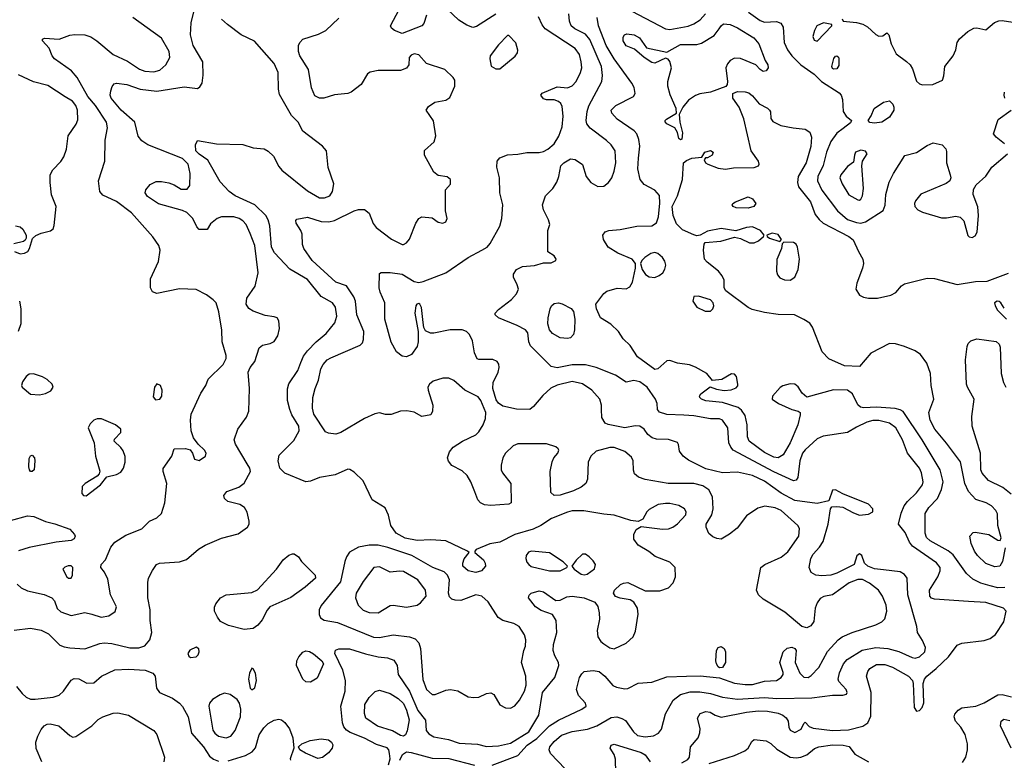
# Model space of a CAD drawing. Extents: x 1173029 to 1307123, y 522559 to 678521.
# Tile 512 of 623: x 1236252 to 1242798, y 643935 to 648856. Entities that reach past the tile are written whole.
import ezdxf

# ---------------------------------------------------------------- set-up
doc = ezdxf.new("R2010")
doc.units = 0

msp = doc.modelspace()

# ---------------------------------------------------------------- linework, layer by layer
at = {"layer": '0CON10XD'}
for points in [[(1236215, 644800.8), (1236325, 644812.9), (1236395, 644800.7), (1236442.9, 644775), (1236520.4, 644700.4), (1236548.1, 644688.1), (1236585, 644681.8), (1236685, 644675.4), (1236785, 644710.9), (1236815, 644715.4), (1236865, 644711.2), (1236985, 644682.7), (1237045, 644681.8), (1237084.7, 644695.3), (1237118.2, 644735), (1237131.1, 644785), (1237120.5, 644865), (1237120, 644935), (1237104.6, 645014.6), (1237103.9, 645116.1), (1237108.8, 645145), (1237135, 645195.8), (1237162.5, 645235), (1237182.5, 645245), (1237315, 645252.9), (1237361.2, 645268.8), (1237442.1, 645337.9), (1237485.3, 645364.7), (1237595, 645410.4), (1237705, 645440), (1237766.4, 645483.6), (1237778.8, 645505), (1237779.1, 645525), (1237765, 645583.8), (1237748.1, 645615), (1237715.3, 645635.3), (1237636.2, 645655), (1237614.5, 645674.5), (1237609.2, 645695), (1237629.1, 645720.9), (1237709.8, 645750.2), (1237745, 645777.5), (1237786.2, 645855), (1237782.1, 645875), (1237764.6, 645905), (1237687.9, 646035), (1237678.8, 646065), (1237703.1, 646135), (1237761.2, 646215), (1237776.7, 646255), (1237780.4, 646405), (1237771.8, 646515), (1237785, 646544.2), (1237816.4, 646585), (1237845, 646676.7), (1237865.6, 646694.4), (1237917.5, 646705), (1237945, 646718.8), (1237968, 646755), (1237980, 646805), (1237976, 646855), (1237964.1, 646874.1), (1237945, 646882.5), (1237885, 646889.5), (1237805, 646919.2), (1237776.7, 646936.7), (1237758.5, 646965), (1237761.8, 647005), (1237817.7, 647085), (1237837.5, 647175), (1237816.2, 647356.2), (1237785.6, 647435), (1237757.1, 647495), (1237735, 647519.2), (1237711.2, 647535), (1237675, 647545.5), (1237595, 647545.6), (1237564.3, 647535.7), (1237520.7, 647499.3), (1237498.3, 647461.7), (1237445, 647462.5), (1237429.3, 647479.3), (1237403.3, 647535), (1237364.1, 647574.1), (1237335, 647589.2), (1237175, 647633.5), (1237101.9, 647681.9), (1237087.1, 647705), (1237090.8, 647725), (1237119.7, 647760.3), (1237159.7, 647780.3), (1237195, 647781.1), (1237245, 647771.5), (1237279.6, 647759.6), (1237325, 647730.8), (1237365, 647728.8), (1237382.5, 647755), (1237386.2, 647835), (1237372.4, 647895), (1237335, 647934), (1237105, 648025.5), (1237065, 648050.6), (1237041.1, 648081.1), (1237017.8, 648175), (1236926.4, 648255), (1236860, 648335), (1236854.6, 648355), (1236857.6, 648382.4), (1236867.8, 648412.2), (1236880.7, 648429.3), (1236895, 648434.3), (1236964.5, 648425.5), (1237054.3, 648394.3), (1237165, 648380.9), (1237345, 648408.8), (1237435, 648398.6), (1237451.1, 648408.9), (1237464.5, 648435), (1237472.6, 648487.4), (1237469.5, 648575), (1237405.7, 648685), (1237387.1, 648755), (1237391.4, 648835), (1237438.2, 649025)], [(1238956.7, 648885), (1238940.3, 648829.7), (1238925.4, 648814.6), (1238795, 648764.5), (1238743.8, 648785), (1238725, 648800), (1238718.6, 648815), (1238775, 648922.9)], [(1239418.4, 648891.6), (1239289.9, 648810.1), (1239265, 648804.6), (1239225, 648819.2), (1239171.7, 648851.7), (1239095, 648926.9)], [(1240655, 643918.9), (1240695, 643940), (1240704.4, 643955), (1240711.9, 644025), (1240762.9, 644085), (1240775, 644117.5), (1240776.4, 644146.4), (1240758.8, 644215), (1240776.7, 644245), (1240815, 644260), (1240842.5, 644255), (1240875.5, 644235.5), (1240915, 644221.9), (1241085, 644255.2), (1241165, 644264.3), (1241225, 644261.7), (1241295, 644247.5), (1241325.9, 644235.9), (1241348.2, 644218.2), (1241361.1, 644195), (1241365.7, 644155), (1241374.3, 644135), (1241405, 644120.6), (1241448.7, 644141.3), (1241465, 644180), (1241475, 644187.5), (1241500, 644160), (1241527.6, 644147.6), (1241655, 644133.8), (1241763.5, 644136.5), (1241857.3, 644162.7), (1241891.5, 644185), (1241911.4, 644228.6), (1241913.3, 644385), (1241881.8, 644495), (1241890.4, 644525), (1241905, 644545.6), (1241948.5, 644571.5), (1242005, 644570.9), (1242055, 644554.1), (1242162.2, 644495), (1242187.1, 644465), (1242192.9, 644445), (1242200, 644285), (1242215, 644262.5), (1242235, 644266.7), (1242251.2, 644285), (1242262.7, 644317.3), (1242258.8, 644445), (1242267.5, 644475), (1242282.9, 644495), (1242345.2, 644544.8), (1242427.3, 644622.7), (1242485, 644699.4), (1242516.1, 644713.9), (1242665, 644730.8), (1242705.3, 644744.7), (1242738.6, 644771.4), (1242794, 644855), (1242811.2, 644925), (1242793.3, 644945), (1242675, 644984), (1242559.3, 644990.7), (1242335, 645005.5), (1242315, 645012.2), (1242302.5, 645025), (1242301.2, 645065), (1242356.5, 645155), (1242371.8, 645195), (1242372.5, 645215), (1242346.4, 645246.4), (1242187.5, 645357.5), (1242168.6, 645385), (1242139.5, 645449.5), (1242095.5, 645505), (1242112.3, 645577.7), (1242132.1, 645625), (1242154.8, 645655.2), (1242215, 645711.5), (1242253.8, 645765), (1242259.2, 645785), (1242248.2, 645845), (1242233.8, 645875), (1242155.5, 645975), (1242121.8, 646065), (1242078, 646145), (1242035, 646175.2), (1241963.7, 646193.7), (1241925, 646192.6), (1241885, 646180.7), (1241815, 646149.3), (1241755, 646113.2), (1241595, 646088.8), (1241555, 646070.4), (1241475, 645998.9), (1241456.5, 645975), (1241439.4, 645925), (1241425.6, 645814.4), (1241415, 645796.2), (1241397, 645793), (1241265, 645850.7), (1240996, 645996), (1240980, 646015), (1240967.9, 646045), (1240959.5, 646145), (1240925, 646194.6), (1240905, 646202.9), (1240845, 646203.4), (1240735, 646222.8), (1240667.2, 646227.2), (1240555, 646231.8), (1240505, 646248.8), (1240492, 646265), (1240490, 646305), (1240478.6, 646335), (1240422.9, 646415), (1240375, 646450.4), (1240335, 646458.2), (1240285, 646448), (1240213.6, 646493.6), (1240084.7, 646544.7), (1240015, 646562.1), (1239925, 646562.4), (1239825, 646542.7), (1239785, 646551.9), (1239649.2, 646689.2), (1239637.5, 646715), (1239631.5, 646775), (1239615.6, 646795), (1239559.2, 646825), (1239436.2, 646875), (1239413.8, 646895), (1239414, 646905), (1239435, 646930), (1239523.1, 646996.9), (1239555.6, 647035), (1239568.1, 647065), (1239560.6, 647095), (1239535.8, 647145), (1239535.8, 647165), (1239554.4, 647195.6), (1239595, 647215.8), (1239675, 647222.9), (1239735, 647241.2), (1239785, 647241.2), (1239817.5, 647255), (1239820, 647265), (1239805, 647286.7), (1239763.6, 647313.6), (1239763.8, 647455), (1239776, 647495), (1239768, 647525), (1239735, 647592.5), (1239729.2, 647625), (1239748.8, 647685), (1239796.2, 647733.8), (1239823.6, 647776.4), (1239837.1, 647815), (1239849.4, 647885), (1239869.4, 647905), (1239915, 647931.8), (1239945, 647927.5), (1239994.5, 647894.5), (1240018.1, 647815), (1240048.6, 647775), (1240095, 647747.8), (1240135, 647750.6), (1240167.5, 647775), (1240188.9, 647805), (1240205, 647850), (1240215.4, 647905), (1240211.2, 647985), (1240185.5, 648025), (1240153.7, 648053.7), (1240045.6, 648135), (1240023.6, 648165), (1240018.8, 648185), (1240025.4, 648245.4), (1240036.6, 648283.4), (1240121.5, 648445), (1240126.7, 648485), (1240121.2, 648545), (1240043.3, 648725), (1240015, 648758.8), (1239944.1, 648794.1), (1239919.6, 648815), (1239908.2, 648845), (1239902.7, 648895)], [(1240322.6, 648912.6), (1240545, 648794.7), (1240575, 648791.8), (1240696.2, 648813.8), (1240735, 648827.3), (1240776, 648854), (1240811.5, 648895)], [(1241097.8, 648905), (1241175, 648851.2), (1241205, 648839.2), (1241284.3, 648844.3), (1241312.7, 648832.7), (1241327.3, 648807.3), (1241335.4, 648705), (1241355.9, 648655.9), (1241385, 648615.6), (1241445, 648556.5), (1241533.3, 648493.3), (1241584, 648445), (1241700, 648370), (1241714, 648355), (1241722.5, 648325), (1241728, 648245), (1241746.2, 648215), (1241782.5, 648185), (1241775, 648170), (1241726.4, 648133.6), (1241685, 648102.9), (1241645, 648047.1), (1241615.9, 647975), (1241593.9, 647886.1), (1241559.3, 647815), (1241556.6, 647785), (1241585, 647722.5), (1241689.3, 647585), (1241755, 647528.2), (1241815, 647507.5), (1241845, 647504.2), (1241875, 647512.8), (1241991.9, 647588.1), (1242006.7, 647623.3), (1242009.6, 647695), (1242032.9, 647777.1), (1242061.8, 647835), (1242137.5, 647952.5), (1242215, 647974.4), (1242285, 648020), (1242325, 648036.7), (1242385.5, 648025.5), (1242408.7, 647998.7), (1242415, 647980), (1242414.4, 647905), (1242439.2, 647825), (1242442.5, 647805), (1242436, 647785), (1242412.1, 647767.9), (1242243.1, 647696.9), (1242208.6, 647651.4), (1242201.8, 647635), (1242203.5, 647615), (1242223.1, 647593.1), (1242255, 647576.2), (1242380.2, 647540.2), (1242415, 647538.5), (1242475, 647550), (1242505, 647543.5), (1242528.5, 647518.5), (1242555, 647421.2), (1242565, 647412.5), (1242585, 647408.6), (1242605, 647420.8), (1242618.2, 647445), (1242626.8, 647555), (1242623.3, 647613.3), (1242591.1, 647695), (1242592.4, 647727.6), (1242612, 647758), (1242675, 647816), (1242716, 647875), (1242818.6, 647965)], [(1236845, 644894.4), (1236887, 644923), (1236895.5, 644955), (1236856.5, 645035), (1236839.3, 645139.3), (1236816, 645185), (1236791.2, 645215), (1236793.8, 645235), (1236823.2, 645266.8), (1236858.5, 645351.5), (1236884.5, 645385.5), (1236958.3, 645431.7), (1237065, 645472.5), (1237115, 645522.9), (1237165, 645545.7), (1237195.4, 645574.6), (1237216.9, 645645), (1237230.4, 645775), (1237205.7, 645855), (1237205.7, 645874.3), (1237263.8, 645955), (1237280, 646005), (1237355, 646007.1), (1237385, 645998.8), (1237401.2, 645975), (1237415, 645936.7), (1237445, 645928), (1237486.7, 645955), (1237491.2, 645975), (1237481.2, 645995), (1237440, 646035), (1237408.1, 646078.1), (1237391.4, 646125), (1237386.9, 646195), (1237392.2, 646235), (1237456.7, 646375), (1237489.2, 646425), (1237505, 646466.7), (1237604.7, 646565.3), (1237625.5, 646605), (1237625.3, 646625.3), (1237599.6, 646715), (1237596.6, 646793.4), (1237576.5, 646915), (1237557.8, 646975), (1237539.4, 646995), (1237495, 647027.3), (1237425, 647063.6), (1237315, 647068.5), (1237165, 647037.1), (1237135, 647048.8), (1237122.5, 647075), (1237122.9, 647135), (1237175, 647250), (1237185.5, 647325), (1237177.5, 647355), (1237137.5, 647412.5), (1236995, 647572.5), (1236895, 647648.5), (1236805, 647689.4), (1236784.4, 647715), (1236775.7, 647785), (1236819.2, 647915), (1236820, 648055), (1236836.6, 648136.6), (1236830.4, 648175), (1236755.4, 648285), (1236706.2, 648345), (1236635, 648472.7), (1236596.1, 648516.1), (1236484.5, 648595), (1236469.1, 648615), (1236447.6, 648667.6), (1236403.3, 648715), (1236403.8, 648726.2), (1236417, 648733), (1236515, 648726.2), (1236585, 648753.3), (1236618.3, 648758.3), (1236685, 648754.7), (1236725, 648741.6), (1236765, 648716.1), (1236875, 648624.6), (1236969.3, 648579.3), (1237048.2, 648528.2), (1237085, 648513.9), (1237145, 648508.5), (1237185, 648520.9), (1237224.7, 648555.3), (1237249.6, 648605), (1237246.2, 648645), (1237195, 648733.6), (1237005, 648870.6)], [(1238718.8, 645495), (1238704.5, 645564.5), (1238681.7, 645611.7), (1238595, 645666.7), (1238535, 645792), (1238475, 645850), (1238447.9, 645867.9), (1238435, 645870), (1238348.9, 645831.1), (1238245, 645814.7), (1238185, 645789.6), (1238155, 645784.6), (1238015, 645842.5), (1237981.9, 645875), (1237971.1, 645925), (1237977.8, 645962.2), (1238075, 646060.6), (1238110.9, 646125), (1238108.2, 646155), (1238060.9, 646230.9), (1238048.2, 646265), (1238033.8, 646325), (1238032.2, 646402.2), (1238042.6, 646437.4), (1238102.2, 646525), (1238121.3, 646578.7), (1238140.2, 646619.8), (1238165.5, 646655), (1238223.6, 646716.4), (1238290, 646770), (1238347.3, 646842.7), (1238360.7, 646885), (1238352.5, 646945), (1238332.5, 646975), (1238256.2, 647016.2), (1238165, 647130), (1238048.4, 647198.4), (1237946.7, 647306.7), (1237926.3, 647345), (1237915, 647486.7), (1237904.7, 647525), (1237888.2, 647555), (1237815, 647626.7), (1237684.8, 647684.8), (1237644.5, 647715), (1237585, 647779.4), (1237503.3, 647923.3), (1237445, 647961.8), (1237423.8, 647985), (1237420.6, 648025), (1237435, 648053.8), (1237560.4, 648030.4), (1237736.2, 648026.2), (1237805, 648004.2), (1237878.3, 647998.3), (1237903.4, 647983.4), (1237939.4, 647949.4), (1237975, 647880.8), (1237995, 647856.9), (1238165, 647718.9), (1238245, 647672.7), (1238278, 647672), (1238313.8, 647685), (1238332.9, 647715), (1238340, 647765), (1238303.6, 647873.6), (1238292, 647985), (1238264.5, 648014.5), (1238134.3, 648114.3), (1238102.9, 648175), (1238060.3, 648220.3), (1237979.7, 648359.7), (1237972.9, 648395), (1237970.6, 648505), (1237945, 648564.2), (1237813.7, 648713.7), (1237725.6, 648755.6), (1237635, 648823.3), (1237595, 648859.5)], [(1239393.5, 643903.5), (1239563.4, 643966.6), (1239625.8, 644035), (1239689.8, 644080.2), (1239775.4, 644164.6), (1239835, 644201.9), (1239990, 644275), (1240018, 644295), (1240014, 644315), (1239967.8, 644365), (1239954.5, 644405), (1239974.5, 644485), (1239989.5, 644510.5), (1240006.2, 644525), (1240065, 644532.1), (1240105, 644524.5), (1240143.3, 644495), (1240195, 644432.5), (1240220.9, 644420.9), (1240275, 644410.8), (1240295, 644412.9), (1240365, 644446.9), (1240455, 644454.5), (1240555, 644490.4), (1240685, 644494.7), (1240777, 644497), (1240905, 644483.5), (1241005, 644446.8), (1241075, 644437.8), (1241125, 644439.7), (1241205, 644460.4), (1241284, 644466), (1241314.3, 644485), (1241327.1, 644505), (1241327.9, 644517.9), (1241306.2, 644585), (1241328, 644655), (1241355, 644680), (1241385, 644685.7), (1241405, 644677.5), (1241414.2, 644665), (1241408.6, 644585), (1241437.8, 644515), (1241465, 644487.3), (1241493.3, 644485), (1241515, 644499.4), (1241565, 644551.9), (1241622.4, 644657.6), (1241693.8, 644736.2), (1241721.2, 644755), (1241786.6, 644783.4), (1241943.3, 644835), (1241984, 644855), (1242004.2, 644875), (1242016.7, 644925), (1242011.8, 644965), (1241988.5, 645025), (1241960.9, 645065), (1241901.8, 645111.8), (1241855, 645135.3), (1241825, 645135.3), (1241766.2, 645113.8), (1241655.3, 645034.7), (1241597.4, 645022.6), (1241575, 645010), (1241555, 644982), (1241540, 644945), (1241531.7, 644858.3), (1241511.1, 644828.9), (1241485, 644815.6), (1241452, 644825), (1241339.7, 644919.7), (1241194.3, 645005), (1241164.3, 645035), (1241150.8, 645065), (1241179.4, 645215), (1241205.8, 645235), (1241315.2, 645284.8), (1241359.2, 645320.8), (1241432.5, 645425), (1241436, 645475), (1241426.2, 645495), (1241314.8, 645594.8), (1241275, 645612.7), (1241206.2, 645623.8), (1241158.7, 645611.3), (1241085, 645558.8), (1241021.5, 645478.5), (1240971.7, 645438.3), (1240915, 645404.2), (1240887.7, 645407.7), (1240860.3, 645420.3), (1240835, 645442.9), (1240816, 645485), (1240817.2, 645505), (1240853.3, 645565), (1240862.3, 645605), (1240857.3, 645685), (1240835, 645731.5), (1240795, 645757.7), (1240735, 645775.3), (1240564.1, 645774.1), (1240411.2, 645801.2), (1240365.7, 645815.7), (1240339.2, 645839.2), (1240333, 645863), (1240331.4, 645925), (1240319.4, 645949.4), (1240275.9, 645985.9), (1240205, 646014.5), (1240175, 646013.5), (1240085, 645988.9), (1240049.2, 645955), (1240030.8, 645915), (1240026.8, 645803.2), (1240016.1, 645773.9), (1239985, 645750.5), (1239934.7, 645725.3), (1239845, 645697.8), (1239805, 645694.4), (1239784.2, 645715), (1239780, 645855), (1239791.7, 645918.3), (1239804.2, 645945.8), (1239830, 645975), (1239837.5, 645995), (1239832.5, 646005), (1239817, 646017), (1239755, 646038), (1239565, 646038), (1239533.3, 646025), (1239481.2, 645975), (1239464, 645945), (1239452.9, 645895), (1239454.3, 645865), (1239462.5, 645845), (1239518, 645775), (1239520, 645645), (1239505, 645637.5), (1239385, 645628.8), (1239343.2, 645633.2), (1239316.4, 645646.4), (1239298, 645665), (1239278.9, 645718.9), (1239252.7, 645785), (1239226.6, 645826.6), (1239195, 645858.6), (1239124.5, 645894.5), (1239102.6, 645922.6), (1239097.1, 645945), (1239110.6, 645985), (1239134.2, 646015), (1239196, 646055), (1239285, 646097.1), (1239305, 646116.7), (1239332.7, 646165), (1239350, 646205), (1239351.8, 646245), (1239317.5, 646325), (1239300.1, 646350.1), (1239212.7, 646395), (1239138.9, 646458.9), (1239105, 646473.5), (1239065, 646474.5), (1239000.6, 646455), (1238976.4, 646435), (1238966.2, 646415), (1238967.1, 646395), (1238998, 646295), (1238996.2, 646255), (1238985, 646230), (1238925, 646220), (1238875, 646247.8), (1238826.6, 646256.6), (1238785, 646253.8), (1238722.9, 646232.9), (1238685, 646233.1), (1238645, 646242.9), (1238612.6, 646237.4), (1238544.7, 646205.3), (1238387.7, 646112.3), (1238355, 646102.1), (1238305, 646109.5), (1238285, 646118.6), (1238208, 646235), (1238199.6, 646275), (1238201.5, 646345), (1238215.8, 646405), (1238239.6, 646460.4), (1238255.4, 646535), (1238269.5, 646565), (1238297.1, 646595), (1238320.5, 646609.5), (1238516.6, 646693.4), (1238531.1, 646708.9), (1238538.3, 646731.7), (1238541.1, 646785), (1238493.6, 646895), (1238484.7, 646984.7), (1238473.1, 647015), (1238425, 647088.6), (1238355, 647112.5), (1238197.3, 647255), (1238141.4, 647335), (1238133.2, 647363.2), (1238130.3, 647430.3), (1238122, 647455), (1238091.2, 647505), (1238089.3, 647520.7), (1238095, 647530), (1238165, 647543.1), (1238255.7, 647515.7), (1238307.3, 647512.7), (1238345, 647521.9), (1238475, 647586.2), (1238505.5, 647595.5), (1238543.8, 647593.8), (1238575, 647570), (1238602.2, 647502.2), (1238623.1, 647475), (1238725, 647398), (1238795, 647361.2), (1238805, 647361.2), (1238825, 647373.8), (1238843.2, 647396.8), (1238886.7, 647505), (1238906, 647535), (1238925.7, 647545.7), (1238995, 647540), (1239035, 647510), (1239066.4, 647503.6), (1239085, 647512.5), (1239093.8, 647535), (1239082.5, 647585), (1239082.5, 647725), (1239117, 647763), (1239117.5, 647795), (1239095, 647812.5), (1239035, 647821.2), (1239005, 647842), (1238944.4, 647955), (1238942.6, 647987.4), (1239008.5, 648045), (1239019.6, 648085), (1239003.7, 648183.7), (1238955.8, 648255), (1238970.6, 648279.4), (1239012.6, 648307.4), (1239085, 648320.9), (1239111.7, 648338.3), (1239144.3, 648415), (1239144.3, 648455), (1239135, 648472), (1239078, 648525), (1238957.5, 648565), (1238905, 648621.9), (1238875, 648628.9), (1238855, 648620.8), (1238842, 648605), (1238840, 648555), (1238825, 648532.9), (1238785, 648517.5), (1238635, 648517.8), (1238582.1, 648507.9), (1238564.5, 648495.5), (1238522.5, 648425), (1238455.7, 648374.3), (1238435, 648366.2), (1238345, 648356.5), (1238275, 648334.5), (1238244.6, 648334.6), (1238215, 648350.8), (1238192.9, 648402.9), (1238173.5, 648525), (1238115, 648616.2), (1238106.9, 648645), (1238106.9, 648685), (1238114.6, 648705.4), (1238135, 648725.5), (1238239.8, 648760.2), (1238286.9, 648783.1), (1238375, 648866.9)], [(1241995, 645200.7), (1241935, 645208.2), (1241891.9, 645225), (1241868.9, 645245), (1241850, 645295), (1241835, 645307.1), (1241817, 645293), (1241800.8, 645235), (1241685, 645178.2), (1241645, 645166.1), (1241585, 645160), (1241544.2, 645164.2), (1241513.9, 645183.9), (1241502, 645215), (1241511.4, 645275), (1241527.1, 645305), (1241569.4, 645350.6), (1241595, 645389.2), (1241626.2, 645505), (1241642.5, 645605), (1241651.7, 645618.3), (1241685, 645622.5), (1241725, 645616.7), (1241795, 645578.6), (1241835, 645564.5), (1241895, 645569.5), (1241924.1, 645585.9), (1241924, 645605), (1241895, 645637.5), (1241725.7, 645705.7), (1241675, 645732.5), (1241655, 645730), (1241631.7, 645658.3), (1241555, 645641.4), (1241405, 645661.1), (1241315, 645709.7), (1241205, 645790), (1241125, 645827.1), (1241025, 645850), (1240924.5, 645845.5), (1240815, 645871.1), (1240698.6, 645928.6), (1240664, 645955), (1240638.3, 645988.3), (1240633, 646033), (1240625, 646046.7), (1240565, 646065.6), (1240485, 646068.1), (1240457.2, 646077.2), (1240428.9, 646098.9), (1240405, 646135.6), (1240375, 646155.4), (1240345, 646157.9), (1240275, 646143.8), (1240165, 646165.7), (1240145.6, 646175.6), (1240123.2, 646213.2), (1240121.1, 646265), (1240120.6, 646295), (1240110, 646335), (1240056.7, 646395), (1239995, 646436.2), (1239925, 646451.2), (1239825, 646427.5), (1239783.2, 646406.8), (1239730.1, 646359.9), (1239668.9, 646285), (1239645, 646266.5), (1239555, 646267.5), (1239465, 646288), (1239435, 646308.5), (1239419.1, 646329.1), (1239398.4, 646405), (1239401.2, 646445), (1239433.1, 646515), (1239439.2, 646545), (1239437.3, 646567.3), (1239425.9, 646585.9), (1239397.3, 646597.3), (1239305, 646598.8), (1239293.6, 646603.6), (1239275, 646642.5), (1239262, 646722), (1239242.5, 646765), (1239222, 646785), (1239194.6, 646794.6), (1239115, 646795.4), (1239005, 646772.5), (1238983.6, 646773.6), (1238949.4, 646789.4), (1238939.7, 646809.7), (1238935.5, 646845), (1238924.1, 646944.1), (1238912.5, 646965), (1238905, 646970), (1238893.6, 646966.4), (1238886.7, 646955), (1238879.4, 646905), (1238900.8, 646785), (1238900.5, 646715), (1238894.4, 646685), (1238858, 646632), (1238825, 646615.7), (1238795, 646620.6), (1238758.4, 646648.4), (1238723, 646713), (1238680.5, 646865), (1238680, 646975), (1238649.2, 647045), (1238642.5, 647075), (1238645, 647170), (1238655, 647176.7), (1238715, 647176.2), (1238794.4, 647164.4), (1238875.4, 647115.4), (1238905, 647110.5), (1238934.6, 647115.4), (1239085, 647172.9), (1239235, 647275.5), (1239323.8, 647323.8), (1239359.2, 647345), (1239380.5, 647369.5), (1239443.5, 647485), (1239458.5, 647535), (1239463.6, 647625), (1239445.5, 647705), (1239441.8, 647805), (1239423.5, 647875), (1239426.9, 647915), (1239445, 647938.6), (1239495, 647956.9), (1239565, 647962.2), (1239625, 647974.4), (1239705, 647974.5), (1239735, 647980.6), (1239763.3, 647995), (1239805, 648030), (1239836.9, 648083.1), (1239859.7, 648145), (1239865.9, 648215.9), (1239859.4, 648279.4), (1239849.6, 648299.6), (1239833.4, 648313.4), (1239805, 648324.2), (1239755, 648323.8), (1239735, 648330), (1239717.5, 648355), (1239725, 648367.5), (1239825, 648410), (1239894.1, 648404.1), (1239925, 648415.7), (1239951.1, 648445), (1239980.9, 648505), (1239988.5, 648535), (1239984.6, 648575), (1239974.5, 648625), (1239944.2, 648664.2), (1239745.6, 648795), (1239725, 648821.4), (1239700.6, 648875)], [(1242802.7, 645082.7), (1242755, 645082.1), (1242703.5, 645093.5), (1242642, 645112), (1242588.5, 645138.5), (1242546.2, 645176.2), (1242459.2, 645299.2), (1242425, 645326.1), (1242305, 645392.5), (1242281.2, 645415), (1242272.1, 645445), (1242272.7, 645575), (1242297.5, 645615), (1242353.8, 645675), (1242381.5, 645735), (1242390.7, 645785), (1242372.8, 645865), (1242252.9, 646065), (1242125, 646252.2), (1242105, 646264.5), (1242072.1, 646272.1), (1241947.6, 646282.4), (1241865, 646276.7), (1241841.2, 646281.2), (1241825, 646296.7), (1241789.2, 646369.2), (1241754.7, 646394.7), (1241663, 646397), (1241485, 646347.1), (1241454.1, 646374.1), (1241427.2, 646417.2), (1241405, 646433.8), (1241375, 646437.2), (1241326, 646424), (1241307.8, 646412.2), (1241258, 646355), (1241256, 646335), (1241298, 646305), (1241385, 646266.5), (1241427.5, 646255), (1241440, 646245), (1241441.2, 646231.2), (1241424.5, 646165), (1241375.4, 646045), (1241328.5, 645965), (1241295, 645944.7), (1241265, 645949.1), (1241205, 645979.1), (1241102.5, 646055), (1241090, 646085), (1241089.5, 646165), (1241075, 646226.2), (1241051.1, 646261.1), (1241029.6, 646279.6), (1240925, 646312.2), (1240815, 646323.8), (1240784.7, 646334.7), (1240773.8, 646345), (1240771.2, 646355), (1240780.3, 646369.7), (1240843, 646417), (1240885, 646400), (1240935, 646393.1), (1240982.7, 646397.3), (1241015, 646410), (1241025.9, 646424.1), (1241026.2, 646435), (1241018, 646485), (1241005, 646501.2), (1240985, 646503.8), (1240920, 646465), (1240858.3, 646458.3), (1240820, 646505), (1240745, 646546.7), (1240705, 646561.9), (1240625, 646574.4), (1240575, 646592), (1240555, 646590), (1240495, 646536), (1240475, 646532.5), (1240359.4, 646615), (1240311.3, 646691.3), (1240264.4, 646734.4), (1240234, 646785), (1240182.5, 646832.5), (1240114, 646875), (1240086.7, 646935), (1240082.5, 646965), (1240135, 647036.7), (1240155, 647051.2), (1240225, 647071.4), (1240285, 647068), (1240308.3, 647081.7), (1240327.5, 647112.5), (1240346.2, 647205), (1240346.2, 647235), (1240324, 647265), (1240230, 647305), (1240164, 647345), (1240134, 647395), (1240130, 647425), (1240144.2, 647445.8), (1240170, 647455), (1240245, 647461.1), (1240355, 647484.7), (1240455, 647487.3), (1240485, 647506.5), (1240499.4, 647545), (1240507.2, 647637.2), (1240505, 647686.7), (1240475, 647722.5), (1240405, 647760), (1240378.1, 647795), (1240362.1, 647865), (1240366.9, 647935), (1240375.4, 648015), (1240369.1, 648059.1), (1240355, 648098), (1240337.9, 648117.9), (1240224.6, 648194.6), (1240190, 648235), (1240184.4, 648255), (1240214.8, 648285.2), (1240334, 648345), (1240344.2, 648365.8), (1240337.1, 648405), (1240322.9, 648435), (1240205, 648595.5), (1240151, 648685), (1240100.8, 648815), (1240091.2, 648871.2)], [(1240645, 648057.5), (1240635, 648067.5), (1240626, 648106), (1240607.3, 648137.3), (1240554.3, 648164.3), (1240543, 648177), (1240542.5, 648185), (1240553.3, 648195), (1240620, 648235), (1240616.2, 648265), (1240577.2, 648357.2), (1240560.9, 648415), (1240561.5, 648445), (1240585.9, 648535), (1240575, 648579.2), (1240563.6, 648593.6), (1240545, 648600.8), (1240475, 648567.5), (1240455, 648572), (1240404, 648605), (1240339.7, 648659.7), (1240285, 648683.3), (1240263.6, 648715), (1240265, 648740), (1240274.2, 648755), (1240287.9, 648762.1), (1240336.7, 648755), (1240372.5, 648735), (1240420, 648670), (1240555, 648639.2), (1240645, 648690.4), (1240755, 648691.8), (1240785, 648700), (1240868.3, 648751.7), (1240903.1, 648795), (1240915, 648815.8), (1240931.3, 648828.7), (1240975, 648824.4), (1241025, 648802.5), (1241133.3, 648735), (1241167.3, 648695), (1241209.2, 648585), (1241227.1, 648555), (1241229.2, 648535), (1241215, 648516.2), (1241195, 648512), (1241175, 648524), (1241145.7, 648555.7), (1241045, 648599.1), (1241005, 648599.5), (1240976.1, 648583.9), (1240956.9, 648563.1), (1240946.5, 648535), (1240958.6, 648445), (1240956.2, 648425), (1240947.5, 648412.5), (1240845, 648373.3), (1240775, 648363.5), (1240745, 648352.5), (1240698.5, 648321.5), (1240660.8, 648275), (1240636.7, 648225), (1240640, 648175), (1240658, 648105), (1240655, 648062.5), (1240645, 648057.5)], [(1241555, 648712.5), (1241652.5, 648815), (1241652.5, 648825), (1241595.6, 648835.6), (1241552.5, 648815), (1241535.8, 648785), (1241526, 648745), (1241535, 648720), (1241555, 648712.5)], [(1241721.2, 648861.2), (1241727, 648847), (1241815, 648837.5), (1241856.6, 648826.6), (1241888.8, 648808.8), (1241945, 648757.5), (1241965, 648747.5), (1241991.7, 648748.3), (1242018.3, 648768.3), (1242030, 648755), (1242046.7, 648695), (1242078.3, 648628.3), (1242148.8, 648578.8), (1242172.7, 648555), (1242188.3, 648528.3), (1242215, 648447.5), (1242235, 648430), (1242255, 648423.5), (1242322.5, 648425), (1242386.7, 648455), (1242396.1, 648483.9), (1242402, 648545), (1242458, 648615), (1242476, 648655), (1242485.7, 648705), (1242500.9, 648729.1), (1242555, 648776.7), (1242595, 648800), (1242615, 648801.4), (1242675, 648788), (1242733.7, 648836.3), (1242761.4, 648848.6), (1242785, 648850.5), (1242855, 648840)], [(1239418.8, 648528.8), (1239445, 648530), (1239546.4, 648613.6), (1239561.2, 648635), (1239563.6, 648653.6), (1239551.7, 648701.7), (1239505, 648750), (1239495, 648750), (1239435, 648688.1), (1239379.4, 648615), (1239377.5, 648595), (1239387, 648547), (1239418.8, 648528.8)], [(1241665, 648526.7), (1241655, 648532.5), (1241651.2, 648545), (1241665, 648597.5), (1241675, 648613.3), (1241685, 648616), (1241697, 648607), (1241698.8, 648595), (1241698.3, 648551.7), (1241685, 648530), (1241665, 648526.7)], [(1236218, 647315), (1236255, 647299.2), (1236285, 647304), (1236306, 647315), (1236318.6, 647335), (1236338.6, 647401.4), (1236358.9, 647421.1), (1236395, 647438.5), (1236456.5, 647453.5), (1236474.4, 647465.6), (1236481.9, 647488.1), (1236495.6, 647615), (1236465, 647693.3), (1236455.3, 647775), (1236456.1, 647825), (1236472.7, 647857.3), (1236525, 647912.9), (1236545, 647944.2), (1236563.6, 647995), (1236574.5, 648085), (1236628.8, 648161.2), (1236639.6, 648190.4), (1236637.8, 648255), (1236625.8, 648285), (1236603.5, 648315), (1236555, 648344.4), (1236438.8, 648418.8), (1236345, 648442.3), (1236245, 648490)], [(1241466.2, 646863.8), (1241403.9, 646893.9), (1241295, 646897.9), (1241205, 646909.5), (1241120.9, 646930.9), (1241095, 646943.2), (1240946.9, 647055), (1240936.9, 647075), (1240935.4, 647125), (1240923.1, 647155), (1240897.1, 647185), (1240822.2, 647245), (1240805.6, 647265), (1240798.8, 647325), (1240802.5, 647365), (1240810, 647375), (1240914.1, 647384.1), (1241005, 647411.4), (1241045, 647401.5), (1241105, 647373.3), (1241135, 647373.3), (1241165, 647385.7), (1241197.5, 647415), (1241202.5, 647425), (1241178, 647455), (1241125, 647480), (1241084, 647476), (1241013.9, 647453.9), (1240915, 647467.5), (1240825, 647450), (1240776.1, 647423.9), (1240755, 647420), (1240735, 647426), (1240659.3, 647459.3), (1240619.1, 647499.1), (1240596.2, 647555), (1240590, 647615), (1240626.7, 647685), (1240658.1, 647795), (1240666.2, 647905), (1240685, 647921.2), (1240720, 647935), (1240787.5, 647942.5), (1240807.5, 647975), (1240845, 647986), (1240862.5, 647975), (1240856.7, 647955), (1240825, 647937.5), (1240812.5, 647937.5), (1240802.5, 647925), (1240812.5, 647905), (1240827.5, 647895), (1240895, 647869.4), (1240945, 647863.1), (1240997.3, 647872.7), (1241135, 647873.3), (1241163.3, 647885), (1241168.8, 647895), (1241164, 647915), (1241115.6, 647985.6), (1241067.4, 648197.4), (1241034.5, 648274.5), (1240994, 648335), (1240993.3, 648365), (1241025, 648378), (1241075, 648377.1), (1241099.1, 648369.1), (1241125, 648350), (1241167.6, 648297.6), (1241225, 648267.1), (1241236.7, 648255), (1241243.6, 648243.6), (1241245, 648200), (1241259.5, 648179.5), (1241313.1, 648153.1), (1241395, 648136.4), (1241475, 648129.6), (1241505, 648108.1), (1241517.5, 648075), (1241512.4, 648012.4), (1241480.7, 647905), (1241428.8, 647815), (1241422.5, 647775), (1241429.1, 647745), (1241509.3, 647645), (1241540.5, 647560.5), (1241567.4, 647527.4), (1241595, 647504.4), (1241765.6, 647415.6), (1241793, 647393), (1241828.4, 647315), (1241858.8, 647265), (1241861.8, 647235), (1241854.7, 647205), (1241817.9, 647105), (1241812.1, 647065), (1241836.4, 647026.4), (1241862.6, 647012.6), (1241895.3, 647005.3), (1241955, 647005.7), (1242043.4, 647026.6), (1242076, 647044), (1242115, 647088.5), (1242135, 647101.8), (1242285, 647137.5), (1242335, 647136.9), (1242485, 647096.5), (1242606.3, 647116.3), (1242685, 647118.6), (1242825, 647171.8)], [(1242801.2, 648335), (1242796.2, 648355), (1242800, 648375)], [(1241935, 648168), (1241905, 648173.8), (1241892.5, 648185), (1241913.6, 648216.4), (1241932, 648265), (1241995, 648308.1), (1242035, 648316), (1242057.1, 648295), (1242064.4, 648275), (1242063.5, 648255), (1242035, 648208.6), (1241985, 648174), (1241935, 648168)], [(1242800.6, 648030.6), (1242743.3, 648075), (1242727, 648097), (1242757.6, 648192.4), (1242843.8, 648255)], [(1241835, 647656.2), (1241845, 647663.8), (1241855.4, 647684.6), (1241862.7, 647735), (1241850, 647885), (1241856, 647915), (1241886, 647965), (1241875, 647982), (1241845, 647990), (1241810, 647975), (1241801.2, 647955), (1241795, 647910), (1241755, 647880), (1241710.8, 647825), (1241705.8, 647805), (1241719.4, 647765), (1241765, 647692.5), (1241825, 647658.8), (1241835, 647656.2)], [(1241095, 647604.7), (1241016.4, 647606.4), (1240996, 647615), (1240990, 647625), (1240994, 647635), (1241011.2, 647645), (1241095, 647680), (1241125, 647666.2), (1241145.7, 647635), (1241133.8, 647615), (1241095, 647604.7)], [(1236225, 647487.1), (1236255, 647478.6), (1236274.4, 647464.4), (1236296, 647425), (1236296.2, 647405), (1236288.8, 647391.2), (1236277.3, 647382.7), (1236213.2, 647366.8)], [(1241305, 647382.5), (1241317.5, 647395), (1241295, 647428.8), (1241255, 647438), (1241220, 647425), (1241222.5, 647415), (1241237.5, 647405), (1241305, 647382.5)], [(1241375, 647124.5), (1241406.5, 647145), (1241426.9, 647195), (1241435.6, 647265), (1241424.3, 647344.3), (1241413.8, 647365), (1241395.7, 647375.7), (1241332.5, 647377.5), (1241322.5, 647367.5), (1241316, 647335), (1241287, 647263), (1241284.6, 647184.6), (1241291.1, 647161.1), (1241305, 647141.4), (1241336.4, 647126.4), (1241375, 647124.5)], [(1240475, 647143.6), (1240504.6, 647155.4), (1240527.1, 647175), (1240542, 647198), (1240547.8, 647225), (1240540.9, 647250.9), (1240525.3, 647275.3), (1240495, 647302.1), (1240475, 647308.2), (1240448.1, 647301.9), (1240408.1, 647275), (1240387.5, 647255), (1240380, 647235), (1240390, 647195), (1240412.8, 647162.8), (1240436.4, 647146.4), (1240475, 647143.6)], [(1236250.8, 646985), (1236260, 646935), (1236260, 646835), (1236242, 646785)], [(1240808.8, 646918.8), (1240845, 646920), (1240860.8, 646935), (1240866.9, 646955), (1240863.3, 646975), (1240845.6, 646995), (1240765, 647018), (1240735, 647017.5), (1240728, 646985), (1240755, 646946), (1240808.8, 646918.8)], [(1242798.3, 646938.3), (1242776.2, 646975), (1242765, 646983.3), (1242750, 646985), (1242733.3, 646975), (1242736.7, 646955), (1242753.8, 646925), (1242812.5, 646865)], [(1239895, 646737.5), (1239845, 646741.4), (1239795, 646771.4), (1239774.3, 646795), (1239762.9, 646835), (1239765.8, 646875), (1239779.2, 646935), (1239788.8, 646955), (1239805, 646970), (1239835, 646974.2), (1239858.7, 646968.7), (1239917.6, 646937.6), (1239935, 646916.7), (1239943.6, 646865), (1239941.5, 646795), (1239933.3, 646765), (1239915, 646742.5), (1239895, 646737.5)], [(1242803, 645347), (1242785.6, 645255), (1242768, 645225), (1242735, 645220.6), (1242675, 645242.2), (1242620.6, 645295), (1242599.4, 645325), (1242577.1, 645375), (1242570, 645425), (1242591.7, 645448.3), (1242605, 645451.2), (1242695, 645436.2), (1242755, 645397.5), (1242770, 645395), (1242776.4, 645413.6), (1242755.7, 645495), (1242753, 645573), (1242742.5, 645595), (1242712, 645625), (1242676.7, 645645), (1242608.5, 645668.5), (1242560.9, 645720.9), (1242536.8, 645775), (1242507.5, 645917.5), (1242415, 646041.5), (1242335.4, 646135), (1242306.2, 646195), (1242296.2, 646245), (1242329.4, 646335), (1242311.1, 646425), (1242308.5, 646505), (1242283.7, 646573.7), (1242241.1, 646631.1), (1242206.2, 646655), (1242134.6, 646684.6), (1242075, 646701.5), (1242035.4, 646704.6), (1241910.3, 646639.7), (1241835, 646550.8), (1241735, 646555.8), (1241632.7, 646602.7), (1241588.3, 646648.3), (1241523.8, 646813.8), (1241505, 646838.6), (1241466.2, 646863.8)], [(1242843, 645703), (1242787.5, 645747.5), (1242693.1, 645795), (1242652, 645842), (1242642.3, 645865), (1242640.2, 645975), (1242585.5, 646155), (1242581.7, 646218.3), (1242598.6, 646335), (1242552.9, 646415), (1242547.1, 646435), (1242539.5, 646595), (1242551.1, 646685), (1242558.1, 646705), (1242575, 646722.9), (1242615, 646735.6), (1242745, 646717.9), (1242765, 646700), (1242770.9, 646679.1), (1242777.1, 646505), (1242793.3, 646445), (1242808.6, 646415)], [(1236385, 646364.4), (1236425, 646372.9), (1236459.5, 646390.5), (1236474.2, 646415), (1236467.5, 646435), (1236435.5, 646465.5), (1236403.6, 646483.6), (1236345, 646503.1), (1236315, 646500.6), (1236295.4, 646484.6), (1236270.8, 646449.2), (1236263.7, 646426.3), (1236267.9, 646415), (1236325, 646367.1), (1236385, 646364.4)], [(1237155, 646329.2), (1237185, 646334.3), (1237198, 646355), (1237200, 646395), (1237187.5, 646425), (1237165, 646435.7), (1237148.1, 646415), (1237139.1, 646349.1), (1237155, 646329.2)], [(1236695, 645691.2), (1236790, 645765), (1236832.4, 645817.6), (1236895, 645833.2), (1236925, 645850), (1236943.3, 645875), (1236953.3, 645915), (1236953.4, 645953.4), (1236940.3, 645990.3), (1236924.5, 646014.5), (1236880, 646055), (1236882.1, 646067.9), (1236925, 646113.3), (1236925.7, 646135), (1236890, 646165), (1236795.5, 646204.5), (1236766.7, 646203.3), (1236745, 646194.4), (1236720.2, 646169.8), (1236707.5, 646145), (1236747.3, 646045), (1236757.3, 645955), (1236784.2, 645855.8), (1236780.8, 645839.2), (1236768.1, 645821.9), (1236687.5, 645775), (1236666.7, 645755), (1236665, 645707.5), (1236677.5, 645695), (1236695, 645691.2)], [(1236335, 645853.3), (1236325, 645853.8), (1236316.7, 645865), (1236312.9, 645885), (1236315, 645940), (1236325, 645957.5), (1236335, 645962.5), (1236350, 645945), (1236353.8, 645925), (1236348.8, 645865), (1236335, 645853.3)], [(1238705, 643904), (1238714.6, 643945), (1238711.1, 643981.1), (1238706.9, 644005), (1238695, 644018.1), (1238625, 644039.2), (1238545, 644082.5), (1238450.2, 644120.2), (1238426, 644135), (1238408.1, 644158.1), (1238399.4, 644185), (1238386.9, 644295), (1238415.6, 644395), (1238418.5, 644465), (1238401.4, 644535), (1238346.7, 644645), (1238353, 644667), (1238374.2, 644675.8), (1238445, 644676.5), (1238552, 644642), (1238635, 644623.4), (1238696.7, 644616.7), (1238740, 644600), (1238762.5, 644565), (1238767.5, 644505), (1238843.8, 644393.8), (1238900.2, 644265), (1238950.9, 644200.9), (1238955, 644133.3), (1238971.4, 644111.4), (1239005, 644091.1), (1239104.1, 644074.1), (1239175, 644049.6), (1239295, 644041.2), (1239355, 644026.2), (1239435, 644030.4), (1239515, 644049.4), (1239637.2, 644125), (1239702.7, 644235), (1239728.2, 644385), (1239810.4, 644485), (1239836.9, 644565), (1239833.9, 644585), (1239809.5, 644629.5), (1239798.6, 644665), (1239801.8, 644705), (1239822.3, 644785), (1239820, 644865), (1239794.5, 644904.5), (1239718.8, 644931.2), (1239682.5, 644955), (1239636, 645015), (1239638.8, 645031.2), (1239653.3, 645045), (1239705, 645060), (1239735.8, 645055), (1239817, 644997), (1239845, 644999.4), (1239889.8, 645020.2), (1239926.2, 645026.2), (1240005.4, 645015.4), (1240076.1, 644986.1), (1240095.9, 644955.9), (1240105.7, 644915.7), (1240106.8, 644873.2), (1240092.6, 644797.4), (1240096.7, 644755), (1240115.3, 644725.3), (1240135, 644708.5), (1240175, 644682.5), (1240205, 644676.5), (1240285, 644713.3), (1240330, 644755), (1240346.8, 644793.2), (1240363.8, 644905), (1240358.8, 644945), (1240335, 644986.7), (1240311.2, 645001.2), (1240245, 645011.4), (1240213, 645023), (1240200, 645045), (1240207.5, 645065), (1240247.7, 645102.3), (1240267.7, 645112.3), (1240295, 645116), (1240410.7, 645060.7), (1240509.2, 645060.8), (1240565, 645080), (1240596.9, 645115), (1240612.9, 645155), (1240610, 645215), (1240575, 645251.1), (1240478.1, 645288.1), (1240435, 645322), (1240365, 645364.3), (1240334.6, 645404.6), (1240334.4, 645435), (1240351.5, 645468.5), (1240385, 645488.8), (1240525, 645470.5), (1240565, 645473.3), (1240595, 645484.4), (1240625, 645506), (1240680.8, 645565), (1240684.2, 645585), (1240672.5, 645605), (1240635, 645628.9), (1240575, 645640.4), (1240545, 645642.1), (1240496.3, 645633.7), (1240437.7, 645602.3), (1240421.4, 645585), (1240395, 645536.7), (1240365, 645521.2), (1240315, 645529.4), (1240205, 645564.6), (1240135, 645570), (1240002.2, 645592.2), (1239925, 645592), (1239895, 645584), (1239789, 645541), (1239718.1, 645495), (1239665, 645470), (1239544.2, 645435.8), (1239445, 645384.4), (1239376.9, 645373.1), (1239287.5, 645335), (1239277.5, 645325), (1239277.5, 645315), (1239335, 645266.7), (1239347.5, 645245), (1239350, 645225), (1239322, 645195), (1239285, 645182.7), (1239235, 645194.5), (1239199.4, 645225), (1239198.6, 645245), (1239207.3, 645272.7), (1239240, 645315), (1239230, 645325), (1239085, 645392.9), (1238985, 645399.6), (1238895, 645395.9), (1238815, 645410.9), (1238755.6, 645445), (1238718.8, 645495)], [(1236190.6, 645529.4), (1236305, 645559.2), (1236346, 645556), (1236425, 645520.9), (1236485, 645506.9), (1236585, 645471.2), (1236617.5, 645435), (1236620.8, 645425), (1236615, 645406.7), (1236595, 645395.7), (1236495, 645385.5), (1236315, 645348.8), (1236245, 645327.5)], [(1239515, 644282), (1239545, 644296.2), (1239575.5, 644334.5), (1239608, 644395), (1239619.2, 644435), (1239617.5, 644495), (1239588.6, 644585), (1239604, 644665), (1239615.9, 644694.1), (1239618, 644735), (1239607.7, 644767.7), (1239573.8, 644825), (1239537.5, 644845), (1239465, 644864), (1239433.2, 644883.2), (1239367.2, 644987.2), (1239325.4, 645025.4), (1239285, 645035.5), (1239185, 644997.5), (1239148, 644998), (1239125.4, 645005.4), (1239110.4, 645020.4), (1239102.5, 645045), (1239110, 645135), (1239096.1, 645165), (1239075, 645187.5), (1239000, 645215), (1238860, 645295), (1238700.5, 645349.5), (1238635, 645365.3), (1238575, 645365.3), (1238505, 645350.7), (1238445, 645316.9), (1238425, 645286), (1238414.7, 645255.3), (1238385, 645120.6), (1238257.3, 644962.7), (1238243.3, 644935), (1238243.2, 644903.2), (1238252.1, 644882.1), (1238275.7, 644865.7), (1238365, 644851.1), (1238605, 644754), (1238645, 644750.3), (1238735, 644769.6), (1238844.7, 644754.7), (1238881.2, 644741.2), (1238905.4, 644715.4), (1238917, 644677), (1238931.5, 644471.5), (1238956.6, 644406.6), (1238995, 644372.1), (1239015, 644371.2), (1239085, 644400.5), (1239115.7, 644405.7), (1239165, 644397.5), (1239235, 644357.1), (1239271.3, 644351.3), (1239304.5, 644355.5), (1239355, 644378.8), (1239385, 644383.3), (1239405, 644372.5), (1239445, 644303.8), (1239482.7, 644282.7), (1239515, 644282)], [(1237745, 644804.5), (1237639.9, 644829.9), (1237587.6, 644857.6), (1237566.5, 644885), (1237547.5, 644925), (1237547, 644953), (1237557.5, 644975), (1237588.1, 645015), (1237625, 645035.5), (1237795, 645050.9), (1237833.1, 645066.9), (1237959.4, 645205), (1238005, 645266.7), (1238041.7, 645298.3), (1238065, 645307.5), (1238077, 645307), (1238105, 645286.7), (1238126.7, 645255), (1238216.7, 645165), (1238220, 645145), (1238151.4, 645085), (1238055, 645015.8), (1237914.4, 644955.6), (1237896.8, 644933.2), (1237865, 644868.8), (1237836.3, 644833.7), (1237805, 644811.4), (1237765.7, 644805.7), (1237745, 644804.5)], [(1239845, 645193.3), (1239890, 645215), (1239893.3, 645225), (1239864.5, 645254.5), (1239775, 645313.8), (1239655, 645325.6), (1239635, 645317.1), (1239618.6, 645295), (1239617.5, 645275), (1239625, 645252.5), (1239636.2, 645235), (1239653.4, 645223.4), (1239775, 645194.6), (1239845, 645193.3)], [(1240005, 645166.5), (1240025, 645172.5), (1240073.1, 645206.9), (1240080.6, 645235), (1240065, 645260.8), (1240037.8, 645287.8), (1240015, 645304.2), (1239995, 645305.8), (1239952.9, 645265), (1239923.3, 645225), (1239939.2, 645205), (1239985, 645171.5), (1240005, 645166.5)], [(1236595, 645144.2), (1236604, 645165), (1236605.5, 645215), (1236595, 645226.7), (1236575, 645227.8), (1236551.7, 645218.3), (1236540, 645205), (1236566.7, 645155), (1236577.5, 645145), (1236595, 645144.2)], [(1238635, 644914.3), (1238715, 644962.9), (1238735.7, 644965.7), (1238825, 644953.1), (1238895, 644966.9), (1238917.9, 644982.1), (1238954.4, 645025), (1238951.1, 645065), (1238898.9, 645135), (1238805, 645189.2), (1238777.4, 645192.6), (1238715, 645185.8), (1238645, 645220.6), (1238606.7, 645215), (1238535, 645122), (1238489.4, 645045), (1238484.3, 645015), (1238502.5, 644965), (1238535, 644932.9), (1238575, 644918.1), (1238635, 644914.3)], [(1239879.4, 643879.4), (1239780.3, 643980.3), (1239773.1, 644005), (1239777.5, 644025), (1239805, 644060), (1239855, 644102.7), (1239925, 644126.6), (1240028, 644142), (1240090, 644165), (1240185, 644218.9), (1240223.3, 644223.3), (1240255, 644213.8), (1240278.8, 644198.8), (1240332.7, 644125), (1240360.5, 644100.5), (1240411.2, 644091.2), (1240465, 644097.3), (1240498.9, 644115), (1240519.1, 644140.9), (1240546.2, 644243.8), (1240596.7, 644335), (1240645, 644372.1), (1240709.9, 644390.1), (1240775, 644390.2), (1240845, 644378), (1240925, 644353.9), (1241025, 644341.3), (1241205, 644353), (1241285, 644345.8), (1241518.9, 644351.1), (1241655, 644367.1), (1241725, 644368), (1241750, 644375), (1241753.6, 644386.4), (1241746, 644405), (1241697.6, 644457.6), (1241694.5, 644475), (1241703, 644517), (1241728.5, 644575), (1241753.8, 644605), (1241853.8, 644666.2), (1241945, 644685.3), (1242025, 644678.2), (1242097.6, 644657.6), (1242185, 644617.9), (1242205, 644614.5), (1242235, 644622.7), (1242269.1, 644655), (1242273.5, 644685), (1242255, 644730), (1242222, 644785), (1242216, 644825), (1242156.9, 645035), (1242152.9, 645145), (1242135, 645169.2), (1242105, 645187.1), (1241995, 645200.7)], [(1236235.3, 645105.3), (1236262.1, 645082.1), (1236305, 645062.1), (1236415.9, 645035.9), (1236465.8, 645015), (1236483.8, 644993.8), (1236502.7, 644942.7), (1236525, 644920.5), (1236595, 644897.3), (1236685, 644917.5), (1236731.2, 644905), (1236795, 644886.4), (1236845, 644894.4)], [(1240905, 644548.8), (1240896.7, 644555), (1240883.8, 644575), (1240880, 644595), (1240884, 644665), (1240896.7, 644685), (1240915, 644691.2), (1240935, 644678.8), (1240945.6, 644655), (1240945.5, 644584.5), (1240925, 644551.2), (1240905, 644548.8)], [(1237388.3, 644618.3), (1237425, 644622.5), (1237438.8, 644635), (1237446, 644655), (1237443.3, 644675), (1237425, 644686.2), (1237382.7, 644667.3), (1237370, 644645), (1237377, 644627), (1237388.3, 644618.3)], [(1238185, 644454.3), (1238155, 644457.1), (1238135, 644474.2), (1238093.3, 644565), (1238094.4, 644595), (1238107.2, 644622.8), (1238135, 644654.3), (1238155, 644662.2), (1238178.3, 644658.3), (1238205, 644642.9), (1238261.2, 644595), (1238271.2, 644575), (1238229.1, 644480.9), (1238185, 644454.3)], [(1236230.6, 644425), (1236268.3, 644378.3), (1236295, 644355.6), (1236325, 644341.1), (1236355, 644340.5), (1236475, 644354.4), (1236515, 644367.1), (1236544.4, 644395), (1236595, 644468), (1236615, 644478), (1236645, 644476), (1236698.3, 644448.3), (1236745, 644450), (1236795.8, 644494.2), (1236885, 644536.9), (1236975, 644541.1), (1237087.5, 644535), (1237137.5, 644515), (1237153.3, 644495), (1237161.2, 644415), (1237182, 644385), (1237267.8, 644347.8), (1237315, 644315.7), (1237335, 644292.5), (1237372.9, 644225), (1237394.6, 644115), (1237474.6, 644025), (1237515, 643963.1), (1237541.7, 643941.7), (1237575, 643930)], [(1237795, 644403.3), (1237815, 644417.5), (1237827.1, 644465), (1237820.8, 644515), (1237805, 644543.3), (1237795, 644547.5), (1237779.2, 644515), (1237773.1, 644475), (1237783.8, 644415), (1237795, 644403.3)], [(1237625, 644084.6), (1237655.7, 644095), (1237685, 644132), (1237720, 644225), (1237722.5, 644275), (1237714.4, 644314.4), (1237698.2, 644338.2), (1237652.2, 644372.2), (1237615, 644380.6), (1237585, 644369.5), (1237535, 644338.9), (1237515, 644315.8), (1237508.8, 644295), (1237536.5, 644135), (1237550, 644115), (1237575, 644096.4), (1237625, 644084.6)], [(1238805, 644094.5), (1238785, 644098.8), (1238730.8, 644130.7), (1238631.9, 644161.9), (1238553.8, 644215), (1238543.8, 644245), (1238547.9, 644305), (1238576.8, 644353.2), (1238615, 644393.1), (1238645, 644400.6), (1238715, 644378.4), (1238768.8, 644345), (1238805, 644311.8), (1238825, 644268.9), (1238842.3, 644205), (1238829, 644131), (1238816.3, 644103.7), (1238805, 644094.5)], [(1242519.9, 643920.1), (1242543.5, 643955), (1242554.4, 644005), (1242553.3, 644045), (1242536.9, 644106.9), (1242508.6, 644155), (1242473.3, 644195), (1242464.5, 644225), (1242469.3, 644240.7), (1242491.1, 644268.9), (1242515, 644282.9), (1242610, 644295), (1242665, 644317.9), (1242755, 644370.9), (1242785, 644372), (1242845, 644355.8)], [(1236400, 643925), (1236362.7, 644012.7), (1236360.8, 644055), (1236372.5, 644095), (1236395, 644140), (1236415, 644164.4), (1236435, 644174.5), (1236455, 644176.5), (1236513.1, 644163.1), (1236585, 644098.8), (1236605, 644088.8), (1236625, 644094), (1236732.5, 644165), (1236775, 644205.6), (1236805, 644224.5), (1236875, 644248.8), (1236905, 644250.9), (1236975, 644234.4), (1237143.7, 644133.7), (1237165, 644106.7), (1237216, 643955), (1237210.8, 643925)], [(1237638.4, 643931.6), (1237752.7, 643967.3), (1237798.7, 643991.3), (1237821.2, 644018.8), (1237843.8, 644105), (1237875, 644151.5), (1237905, 644178.5), (1237945, 644202.5), (1237975, 644208.9), (1237993.7, 644203.7), (1238015, 644186.9), (1238046.4, 644145), (1238067.8, 644085), (1238074.2, 644015), (1238050, 643945), (1238052.5, 643935)], [(1242844.3, 644015), (1242772.5, 644165), (1242776.7, 644195), (1242795, 644208), (1242835, 644200)], [(1238235, 643948), (1238153.2, 643983.2), (1238114.1, 644004.1), (1238106.7, 644025), (1238127.5, 644045), (1238183.6, 644066.4), (1238257.4, 644077.4), (1238305, 644070.8), (1238325.7, 644055.7), (1238335, 644037.5), (1238330.8, 644015), (1238305, 643984.2), (1238265, 643954), (1238235, 643948)], [(1240218.8, 643761.2), (1240213.6, 643943.6), (1240205, 643973.3), (1240178.8, 644015), (1240184.3, 644035.7), (1240205, 644041.2), (1240385, 643987.9), (1240410.7, 643970.7), (1240444.5, 643924.5)], [(1240836.4, 643913.6), (1241004.1, 643965.9), (1241072.6, 643997.4), (1241095.7, 644015), (1241119.5, 644060.5), (1241135, 644073.8), (1241215, 644064.6), (1241245, 644047.1), (1241285, 644009.5), (1241375, 643956.5), (1241415, 643952.5), (1241445, 643956.9)], [(1241445, 643956.9), (1241485, 643971.4), (1241536.1, 644013.9), (1241565, 644025.4), (1241655, 644038.1), (1241726.4, 644036.4), (1241765.8, 644025.8), (1241805.5, 643975.5), (1241896, 643925)], [(1238779.5, 643935), (1238796.5, 643973.5), (1238825, 643990.7), (1238855, 643987.8), (1238995, 643948.6), (1239105, 643947.4), (1239275, 643901.8)]]:
    msp.add_lwpolyline(points, dxfattribs=at)

doc.saveas('drawing.dxf')
